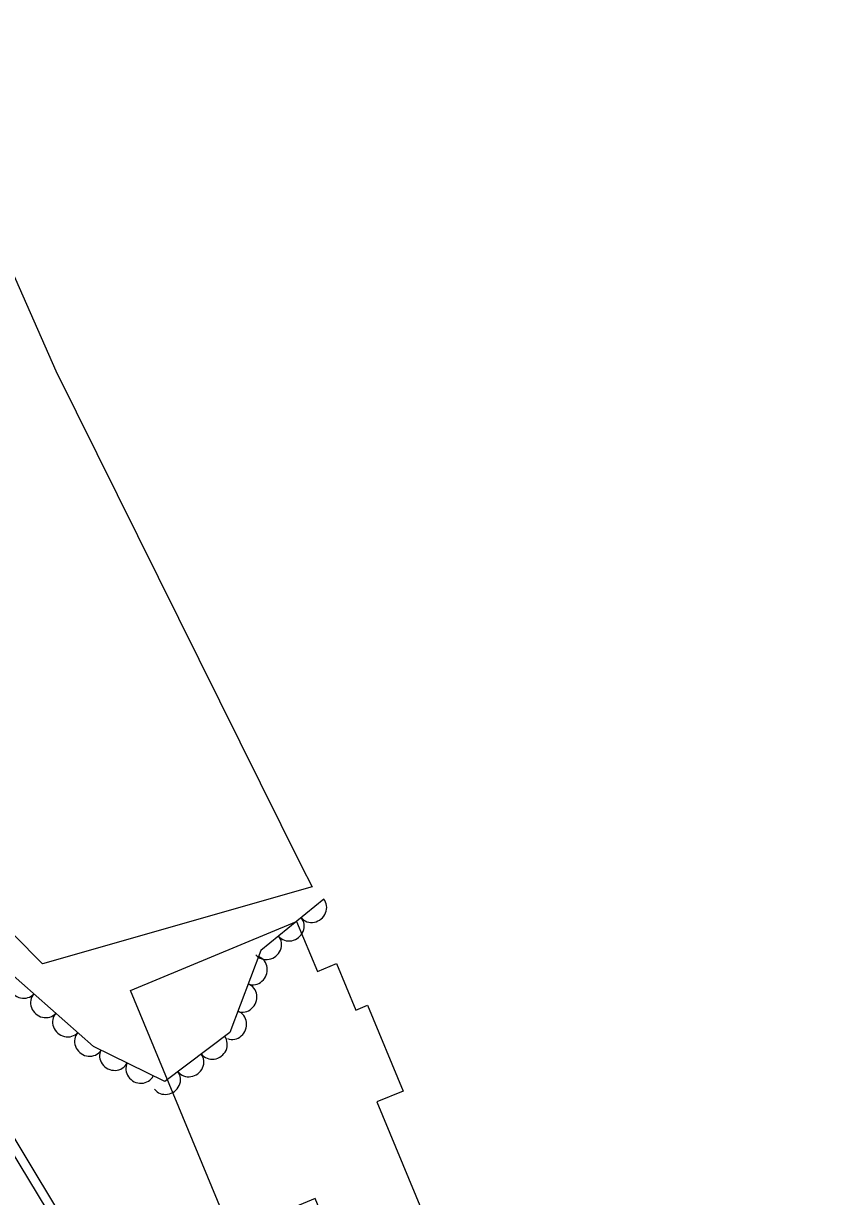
# Model space of a CAD drawing. Extents: x 1722896 to 1754269, y 648279 to 666297.
# Drawn here: x 1731570.5 to 1731681.6, y 651680.4 to 651841 of the extents above; entities that cross this region are included whole.
import ezdxf

# ---------------------------------------------------------------- set-up
doc = ezdxf.new("R2010")
doc.units = 0
for name, color, linetype in [('DESIGN - CENTERLINE - Proposed Text', 7, 'Continuous'), ('DESIGN - SCRATCH - User 1', 7, 'Continuous'), ('SURVEY - CENTERLINE - Preliminary', 7, 'Continuous'), ('SURVEY - VEGETATION - Features with Text', 7, 'Continuous')]:
    doc.layers.add(name, color=color, linetype=linetype)

msp = doc.modelspace()

# ---------------------------------------------------------------- linework, layer by layer
at = {"layer": 'DESIGN - CENTERLINE - Proposed Text'}
msp.add_lwpolyline([(1731598.89, 651675.33), (1731585.12, 651708.59), (1731607.87, 651718.01), (1731610.7, 651711.18), (1731613.34, 651712.27), (1731615.98, 651705.91), (1731617.56, 651706.57), (1731622.43, 651694.81), (1731618.83, 651693.32), (1731624.93, 651678.58), (1731613.07, 651673.67), (1731610.41, 651680.1)], close=True, dxfattribs=at)
at = {"layer": 'DESIGN - SCRATCH - User 1'}
for points in [[(1731680.63, 651501.51), (1731650.62, 651550.81), (1731581.25, 651666.12), (1731541.22, 651732.29), (1731501, 651834.55), (1731499.23, 651838.77), (1731499.33, 651838.79)], [(1731500.59, 651839.16), (1731500.59, 651839.16), (1731519.79, 651789.19), (1731542.2, 651733.34), (1731595.04, 651645.38), (1731660.42, 651537.48), (1731681.59, 651502.39)]]:
    msp.add_lwpolyline(points, dxfattribs=at)
at = {"layer": 'SURVEY - CENTERLINE - Preliminary'}
for points in [[(1731102.96, 652374.95), (1731200.21, 652232.76), (1731276.73, 652197.79), (1731318.44, 652178.91), (1731362.27, 652116.61), (1731398.23, 652067.01), (1731382.31, 652056.47), (1731415.27, 652001.49), (1731445.46, 651971.67), (1731478.6, 651955.63), (1731540.47, 651871.75), (1731574.93, 651793.39), (1731608.47, 651725.71), (1731610.01, 651722.76)], [(1731610.01, 651722.76), (1731573.09, 651712.22), (1731557.36, 651728.11), (1731538.98, 651753.3), (1731521.05, 651793.53), (1731533.32, 651791.51), (1731536.04, 651800.38), (1731522.41, 651817.06), (1731509.85, 651821.95), (1731493.75, 651803.17), (1731460.96, 651818.09), (1731437.61, 651848.8)]]:
    msp.add_lwpolyline(points, dxfattribs=at)
at = {"layer": 'SURVEY - VEGETATION - Features with Text'}
msp.add_lwpolyline([(1731611.57, 651721.1), (1731602.97, 651714.04), (1731598.73, 651702.82), (1731589.82, 651696.12), (1731580.1, 651700.92), (1731562.39, 651716.53), (1731549.43, 651729.77), (1731534.07, 651758.9), (1731520.5, 651794.72), (1731530.83, 651796.16), (1731533.07, 651799.34), (1731528.09, 651805.55), (1731524.17, 651808.68), (1731511.32, 651807.48), (1731498.32, 651805.06), (1731492.13, 651799.17), (1731451.38, 651821.97), (1731426.73, 651860.62)], dxfattribs=at)
for centre, major_axis in [((1731610.03, 651719.83), (-1.55, -1.27)), ((1731606.94, 651717.29), (-1.55, -1.27)), ((1731603.84, 651714.75), (-1.55, -1.27)), ((1731601.96, 651711.35), (-0.71, -1.87)), ((1731570.42, 651709.45), (-1.5, 1.32)), ((1731600.54, 651707.61), (-0.71, -1.87)), ((1731573.42, 651706.8), (-1.5, 1.32)), ((1731576.43, 651704.16), (-1.5, 1.32)), ((1731599.13, 651703.87), (-0.71, -1.87)), ((1731579.43, 651701.51), (-1.5, 1.32)), ((1731596.43, 651701.09), (-1.6, -1.2)), ((1731582.88, 651699.55), (-1.79, 0.88)), ((1731586.47, 651697.78), (-1.79, 0.88)), ((1731593.23, 651698.69), (-1.6, -1.2)), ((1731590.03, 651696.28), (-1.6, -1.2))]:
    msp.add_ellipse(centre, major_axis=major_axis, ratio=0.940188, start_param=0, end_param=3.141593, dxfattribs=at)

doc.saveas('drawing.dxf')
